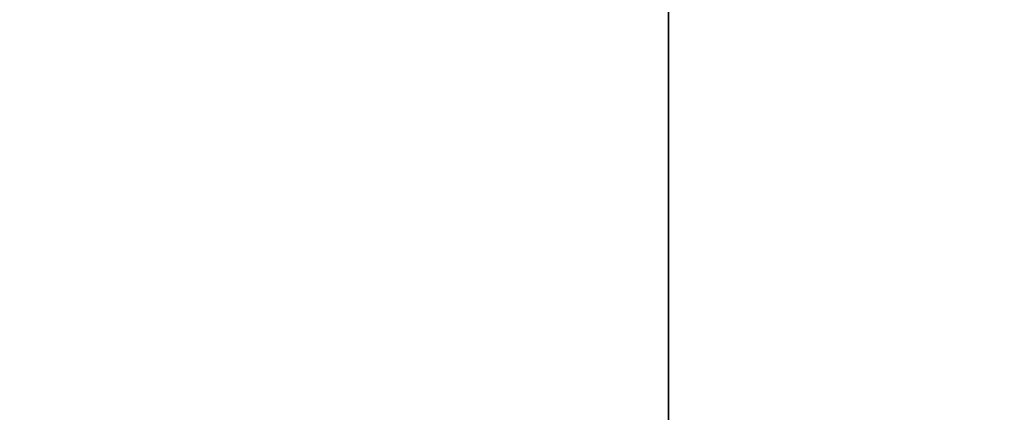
# Model space of a CAD drawing. Header units: millimetres. Extents: x -493 to 6693, y -115 to 145.
# Tile 371 of 656: x 1048 to 1138, y 17 to 53. Entities that reach past the tile are written whole.
import ezdxf

# ---------------------------------------------------------------- set-up
doc = ezdxf.new("R2010")
doc.units = ezdxf.units.MM
doc.layers.add('151', color=7, linetype='Continuous', true_color=0xffffff)

# ---------------------------------------------------------------- blocks, each defined once
blk = doc.blocks.new('UG_SURFACE_002')
at = {"layer": '151', "color": 252, "linetype": 'Continuous', "lineweight": 35}
for points in [[(957.5, -15, -7.75), (957.5, 135, -7.75), (1107.5, 135, -7.75), (1107.5, -15, -7.75)], [(2042.5, -15, 2200.25), (2042.5, 135, 2200.25), (957.5, 135, 2200.25), (957.5, -15, 2200.25)], [(1107.5, -15, 2050.25), (1107.5, 135, 2050.25), (1892.5, 135, 2050.25), (1892.5, -15, 2050.25)], [(1107.5, -15, -7.75), (1107.5, 135, -7.75), (1107.5, 135, 2050.25), (1107.5, -15, 2050.25)]]:
    blk.add_3dface(points, dxfattribs=at)

msp = doc.modelspace()

# ---------------------------------------------------------------- linework, layer by layer
at = {"layer": '151', "color": 253, "linetype": 'Continuous', "lineweight": -3}
for p, q in [((1107.5, -15, 2050.25), (1107.5, 135, 2050.25)), ((1107.5, 135, -7.75), (1107.5, -15, -7.75))]:
    msp.add_line(p, q, dxfattribs=at)

# ---------------------------------------------------------------- block references
msp.add_blockref('UG_SURFACE_002', (0, 0), dxfattribs=at)

doc.saveas('drawing.dxf')
